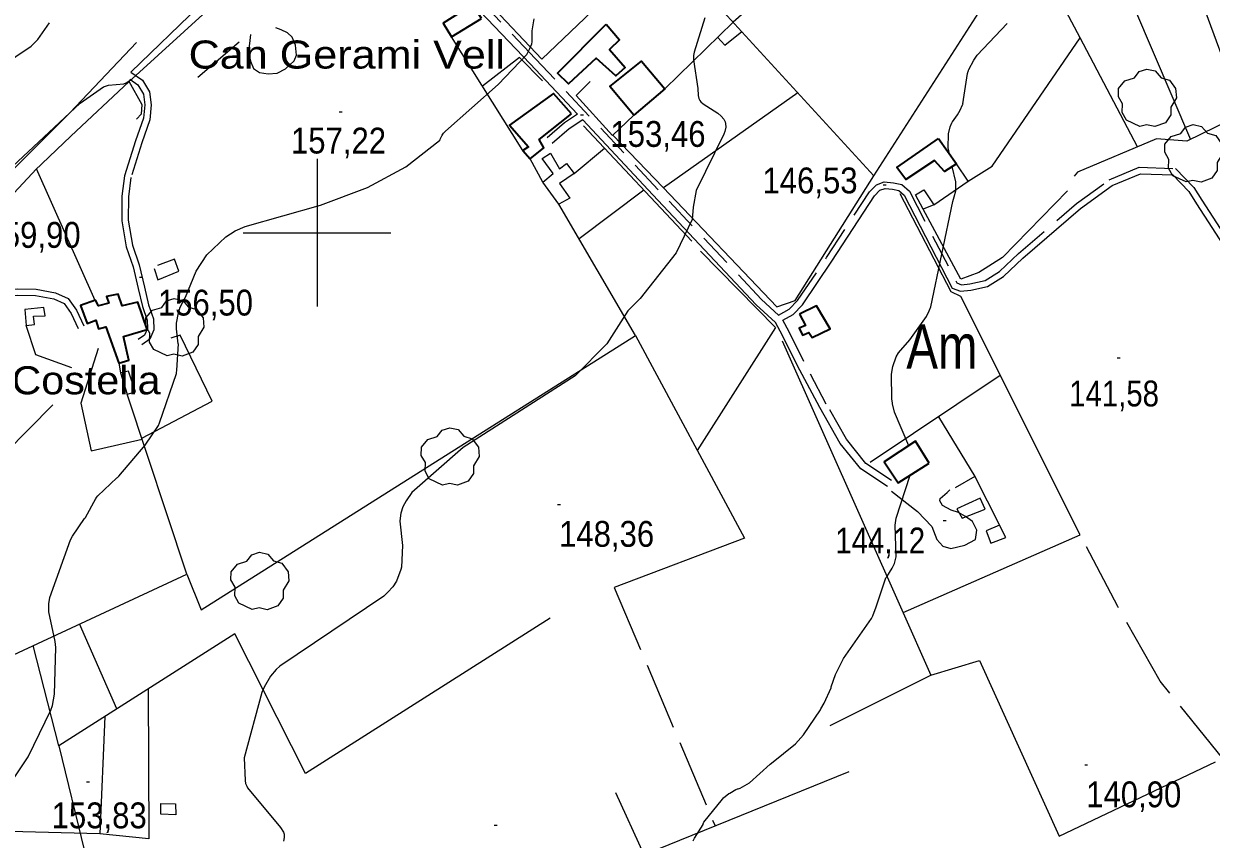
# Model space of a CAD drawing. Extents: x 480269 to 484877, y 4383588 to 4386804.
# Drawn here: x 480900.7 to 481302.9, y 4385794.6 to 4386070.7 of the extents above; entities that cross this region are included whole.
import ezdxf
from ezdxf.enums import TextEntityAlignment as Align

# ---------------------------------------------------------------- set-up
doc = ezdxf.new("R2010")
doc.units = 0
doc.header["$LTSCALE"] = 3.8
doc.linetypes.add('LONG_DASHED', pattern=[7.5, 6, -1.5])
doc.linetypes.add('MEDIUM_DASHED', pattern=[4.5, 3, -1.5])
for name, color, linetype, lineweight in [('1', 7, 'Continuous', 13), ('25', 7, 'LONG_DASHED', 25), ('29', 7, 'Continuous', 13), ('38', 7, 'Continuous', 25), ('47', 7, 'Continuous', 35), ('51', 7, 'Continuous', 13), ('7', 7, 'Continuous', 13), ('8', 7, 'Continuous', 25), ('9', 7, 'Continuous', 13)]:
    doc.layers.add(name, color=color, linetype=linetype, lineweight=lineweight)
doc.layers.add('31', color=7, linetype='Continuous')
doc.layers.add('5', color=7, linetype='Continuous')

msp = doc.modelspace()

# ---------------------------------------------------------------- linework, layer by layer
at = {"layer": '1'}
for p, q in [((481000, 4386025), (481000, 4385975)), ((480975, 4386000), (481025, 4386000))]:
    msp.add_line(p, q, dxfattribs=at)
at = {"layer": '25'}
msp.add_line((481100.68, 4385879.83), (481134.8, 4385799.11), dxfattribs=at)
msp.add_lwpolyline([(481306.76, 4385821.98), (481285.54, 4385848.18), (481271.22, 4385873.39), (481258.47, 4385897.72)], dxfattribs=at)
at = {"layer": '29'}
for points in [[(481278.67, 4386035.98), (481274.13, 4386038.1), (481272.72, 4386040.64), (481272.82, 4386043.62), (481271.45, 4386046.03), (481271.49, 4386048.78), (481273.65, 4386051.38), (481276.84, 4386052.38), (481278.49, 4386054.57), (481281.06, 4386055.4), (481283.92, 4386054.75), (481285.87, 4386052.48), (481288.68, 4386051.66), (481290.81, 4386048.81), (481291.05, 4386045.68), (481289.17, 4386042.53), (481289.17, 4386039.85), (481287.35, 4386037.24), (481283.73, 4386035.9), (481280.96, 4386036.53)], [(481294.37, 4386017.17), (481289.83, 4386019.29), (481288.42, 4386021.83), (481288.52, 4386024.81), (481287.15, 4386027.22), (481287.19, 4386029.97), (481289.35, 4386032.57), (481292.54, 4386033.57), (481294.19, 4386035.76), (481296.76, 4386036.59), (481299.62, 4386035.94), (481301.57, 4386033.67), (481304.38, 4386032.85), (481306.51, 4386030), (481306.75, 4386026.87), (481304.87, 4386023.72), (481304.87, 4386021.04), (481303.05, 4386018.43), (481299.43, 4386017.09), (481296.66, 4386017.72)], [(480949.25, 4385958.32), (480944.71, 4385960.44), (480943.3, 4385962.98), (480943.4, 4385965.96), (480942.03, 4385968.37), (480942.07, 4385971.12), (480944.23, 4385973.72), (480947.42, 4385974.72), (480949.07, 4385976.91), (480951.64, 4385977.74), (480954.5, 4385977.09), (480956.45, 4385974.82), (480959.26, 4385974), (480961.39, 4385971.15), (480961.63, 4385968.02), (480959.75, 4385964.87), (480959.75, 4385962.19), (480957.93, 4385959.58), (480954.31, 4385958.24), (480951.54, 4385958.87)], [(481042.54, 4385914.55), (481038, 4385916.67), (481036.59, 4385919.21), (481036.69, 4385922.19), (481035.32, 4385924.6), (481035.36, 4385927.35), (481037.52, 4385929.95), (481040.71, 4385930.95), (481042.36, 4385933.14), (481044.93, 4385933.97), (481047.79, 4385933.32), (481049.74, 4385931.05), (481052.55, 4385930.23), (481054.68, 4385927.38), (481054.92, 4385924.25), (481053.04, 4385921.1), (481053.04, 4385918.42), (481051.22, 4385915.81), (481047.6, 4385914.47), (481044.83, 4385915.1)], [(480978.08, 4385872.38), (480973.54, 4385874.5), (480972.13, 4385877.04), (480972.23, 4385880.02), (480970.86, 4385882.43), (480970.9, 4385885.18), (480973.06, 4385887.78), (480976.25, 4385888.78), (480977.9, 4385890.97), (480980.47, 4385891.8), (480983.33, 4385891.15), (480985.28, 4385888.88), (480988.09, 4385888.06), (480990.22, 4385885.21), (480990.46, 4385882.08), (480988.58, 4385878.93), (480988.58, 4385876.25), (480986.76, 4385873.64), (480983.14, 4385872.3), (480980.37, 4385872.93)]]:
    msp.add_lwpolyline(points, close=True, dxfattribs=at)
at = {"layer": '38'}
for points in [[(481088.21, 4386040.09), (481072.19, 4386057.18), (481030.9, 4386100.49), (481014.36, 4386118.01)], [(480936.61, 4386051.93), (480939.33, 4386050.09), (480941.22, 4386046.93), (480941.67, 4386043.25), (480941.22, 4386038.73), (480938.56, 4386031.13), (480934.84, 4386019.2), (480933.93, 4386012.34), (480933.88, 4386004.02), (480935.41, 4385995.19), (480937.67, 4385988.48), (480939.47, 4385981.1), (480940.88, 4385974.98), (480942.44, 4385970.43), (480942.54, 4385967.53), (480941.61, 4385965.31), (480939.4, 4385963.79)], [(481088.21, 4386040.09), (481083.81, 4386037.18), (481077.93, 4386032.08)], [(481193.22, 4385914.01), (481184.2, 4385919.99), (481177.21, 4385928.65), (481170.28, 4385940.77), (481162.64, 4385955.18), (481157.64, 4385965.22), (481155.23, 4385969.64), (481148.75, 4385975.6), (481113.76, 4386012.83), (481089.99, 4386038.2)], [(481157.73, 4385970.32), (481161.24, 4385972.31), (481164.45, 4385975.61), (481174.38, 4385990.35), (481188.85, 4386012.49), (481190.67, 4386014.36), (481192.39, 4386014.96), (481194.89, 4386014.77), (481197.02, 4386014.27), (481198.88, 4386012.66), (481215.16, 4385981.25), (481217.97, 4385980.14), (481221.49, 4385980.54), (481227.09, 4385981.74), (481232.52, 4385985.14), (481239.1, 4385991.38), (481258.61, 4386008.14), (481269.35, 4386015.99), (481278.86, 4386019.97), (481289.85, 4386019.56), (481295.26, 4386013.9), (481297.89, 4386009.81), (481308.28, 4385993.75)], [(480868.56, 4385982.26), (480874.95, 4385979.66), (480881.32, 4385978.66), (480887.92, 4385977.98), (480898.5, 4385978.84), (480904.68, 4385978.75), (480910.8, 4385977.57), (480914.33, 4385976.01), (480916.69, 4385972.65), (480919.06, 4385967.6)], [(481194.59, 4385912.48), (481203.34, 4385905.57), (481208.26, 4385900.5), (481209.9, 4385896.15), (481212.01, 4385893.84), (481214.71, 4385893.03), (481219.46, 4385894.23), (481223.03, 4385896.15), (481223.42, 4385899.23), (481221.98, 4385902.18), (481219.67, 4385903.92), (481217.24, 4385905.3), (481214.82, 4385906.05), (481211.8, 4385907.6), (481210.96, 4385909.24), (481211.09, 4385910.02), (481213.38, 4385912.08), (481214.3, 4385912.91)]]:
    msp.add_lwpolyline(points, dxfattribs=at)
at = {"layer": '38', "linetype": 'MEDIUM_DASHED'}
for points in [[(481156.34, 4385972.04), (481150.52, 4385977.39), (481115.59, 4386014.55), (481074.01, 4386058.91), (481055.49, 4386078.34)], [(480936.94, 4386054.31), (480940.94, 4386051.61), (480943.31, 4386047.65), (480943.84, 4386043.28), (480943.34, 4386038.26), (480940.61, 4386030.45), (480936.96, 4386018.73), (480936.09, 4386012.19), (480936.04, 4386004.2), (480937.5, 4385995.72), (480939.75, 4385989.08), (480941.57, 4385981.6), (480942.96, 4385975.57), (480944.58, 4385970.82), (480944.71, 4385967.13), (480943.35, 4385963.9), (480940.63, 4385962.01)], [(481089.99, 4386038.2), (481085.36, 4386035.13), (481079.61, 4386030.15)], [(481156.34, 4385972.04), (481159.9, 4385974.06), (481162.75, 4385976.99), (481172.56, 4385991.56), (481187.14, 4386013.86), (481189.46, 4386016.25), (481192.1, 4386017.17), (481195.22, 4386016.93), (481198.04, 4386016.27), (481200.63, 4386014.04), (481216.72, 4385982.98), (481218.26, 4385982.37), (481221.13, 4385982.7), (481226.26, 4385983.8), (481231.18, 4385986.87), (481237.63, 4385993), (481257.25, 4386009.85), (481268.27, 4386017.91), (481278.46, 4386022.17), (481290.82, 4386021.71), (481296.99, 4386015.26), (481299.72, 4386010.99), (481310.11, 4385994.93)], [(480869.88, 4385984.03), (480875.52, 4385981.72), (480881.59, 4385980.77), (480887.94, 4385980.12), (480898.43, 4385980.97), (480904.9, 4385980.88), (480911.44, 4385979.62), (480915.74, 4385977.72), (480918.54, 4385973.72), (480920.99, 4385968.51)], [(481194.61, 4385916.1), (481185.91, 4385921.86), (481179.29, 4385930.07), (481172.48, 4385941.99), (481164.87, 4385956.33), (481159.87, 4385966.38), (481157.73, 4385970.32)]]:
    msp.add_lwpolyline(points, dxfattribs=at)
at = {"layer": '47'}
for points in [[(481055.69, 4386072.48), (481052.77, 4386077.21), (481042.75, 4386070.88), (481045.6, 4386066.28)], [(481097.93, 4386070.59), (481102.5, 4386065.33), (481099.02, 4386062.05), (481104.39, 4386055.96), (481101.21, 4386053.14), (481094.55, 4386059.05), (481085.2, 4386050.41), (481081.49, 4386053.97)], [(481107.29, 4386039.78), (481099.17, 4386049.49), (481109.92, 4386058.09), (481117.79, 4386048.65)], [(481086.17, 4386040.27), (481080.1, 4386047.16), (481065.19, 4386036.39), (481071.68, 4386029.11), (481069.75, 4386027.86), (481072.21, 4386025), (481076.82, 4386028.7), (481075.2, 4386031.54)], [(481210.53, 4386031.91), (481216.63, 4386023.28), (481212.57, 4386020.75), (481209.15, 4386024.42), (481199.48, 4386018.03), (481196.36, 4386022.12)], [(480942.46, 4385967.16), (480939.26, 4385976.49), (480934.01, 4385975.21), (480932.59, 4385979.21), (480928.68, 4385978.38), (480929.45, 4385976.13), (480926.03, 4385975.18), (480924.96, 4385977.12), (480919.94, 4385975.37), (480922.19, 4385969.29), (480925.09, 4385970.32), (480925.99, 4385967.46), (480928.46, 4385968.17), (480932.84, 4385955.84), (480936.28, 4385956.86), (480934.4, 4385964.8)], [(481163.39, 4385972.43), (481165.46, 4385968.56), (481163.28, 4385967.66), (481164.38, 4385965.26), (481166.58, 4385966.25), (481167.67, 4385964.49), (481173.77, 4385967.48), (481169.17, 4385975.27)], [(481207.33, 4385921.95), (481202.73, 4385929.42), (481192.14, 4385922.37), (481196.86, 4385915.35)]]:
    msp.add_lwpolyline(points, close=True, dxfattribs=at)
at = {"layer": '47', "lineweight": 13}
for points in [[(481085.65, 4386011.63), (481081.9, 4386009.69), (481076.49, 4386017.09), (481079.94, 4386019.99), (481076.24, 4386025.1), (481079.11, 4386026.96), (481082.1, 4386021.58), (481084.47, 4386023.37), (481087.11, 4386020), (481082.13, 4386016.7)], [(481208.86, 4386009.41), (481205.34, 4386007.96), (481202.66, 4386012.8), (481205.51, 4386014.46)], [(480907.87, 4385971.87), (480907.44, 4385974.69), (480901.04, 4385974.04), (480901.49, 4385968.59), (480904.31, 4385968.92), (480904.02, 4385971.71)], [(480935.7, 4385945.33), (480938.49, 4385946.09), (480936.19, 4385953.15), (480933.38, 4385952.55)], [(481216.73, 4385906.53), (481218.53, 4385903.37), (481226.29, 4385906.38), (481224.59, 4385910.08)], [(481233.33, 4385896.75), (481231.14, 4385900.93), (481226.59, 4385899.02), (481228.27, 4385894.9)], [(480947.15, 4385803.09), (480947.13, 4385806.69), (480952.08, 4385806.65), (480952.19, 4385802.9)]]:
    msp.add_lwpolyline(points, close=True, dxfattribs=at)
at = {"layer": '51'}
for p, q in [((481292.15, 4386098.63), (481313.58, 4386040.31)), ((480959.58, 4386052.62), (480973.64, 4386064.63)), ((481069.75, 4386027.86), (481045.6, 4386066.28)), ((481277.9, 4386029.08), (481258.46, 4386065.93)), ((481162.89, 4386047.35), (481117.39, 4386015.14)), ((481090.27, 4386036.23), (481126.91, 4385997.11)), ((481087.11, 4386020), (481097.42, 4386028.61)), ((481076.49, 4386017.09), (481072.21, 4386025)), ((481110.73, 4386014.4), (481088.75, 4385997.95)), ((480932.84, 4385955.84), (480933.38, 4385952.55)), ((481231.43, 4385951.68), (481187.35, 4385922.24)), ((481222.83, 4385917.42), (481231.14, 4385900.93)), ((480932.22, 4385838.8), (480919.56, 4385867.52)), ((481173.84, 4385833.16), (481207.88, 4385850.16))]:
    msp.add_line(p, q, dxfattribs=at)
for points in [[(481299.01, 4386135.43), (481329.29, 4386048.69), (481313.76, 4386040.4), (481294.64, 4386030.93), (481284.32, 4386031.77), (481257.58, 4386020.54), (481256.46, 4386019.16)], [(481196, 4386119.76), (481140.93, 4386071.31), (481117.79, 4386048.65)], [(481006.75, 4386112.8), (480981.6, 4386093.97), (480960.08, 4386076.69), (480936.94, 4386054.31)], [(481220.5, 4386017.44), (481228.65, 4386022.49), (481258.46, 4386065.93), (481242.17, 4386096.72), (481267.74, 4386094.19), (481270.54, 4386090.81), (481295.8, 4386031.51)], [(481120.27, 4386093.83), (481188.64, 4386019.26), (481225.22, 4386076.14)], [(481058.01, 4386077.88), (481076.11, 4386058.8), (481095.51, 4386077.3)], [(480977.42, 4386067.09), (480976.79, 4386061.17), (480977.45, 4386058.07), (480978.53, 4386055.56), (480980.48, 4386054.19), (480983.5, 4386053.82), (480986.46, 4386054.04), (480989.33, 4386055.42), (480992.23, 4386058.23), (480993.1, 4386060.1), (480992.68, 4386063.5), (480991.53, 4386066.2), (480990.01, 4386067.69), (480987.81, 4386068.64), (480986.07, 4386069.41)], [(481135.65, 4386066.14), (481138.17, 4386063.51), (481143.83, 4386068.14)], [(480938.84, 4386064.34), (480916.25, 4386040.57), (480889.94, 4386014.35)], [(481076.39, 4386051.41), (481068.57, 4386059.35), (481056.06, 4386049.65)], [(480938.8, 4386038.45), (480940.59, 4386040.26), (480940.72, 4386043.23), (480936.39, 4386051.24), (480916.6, 4386032.62), (480904.38, 4386021.08)], [(481107.29, 4386039.78), (481100.03, 4386032.85), (481087.73, 4386046.42), (481092.48, 4386051.17)], [(481100.16, 4386032.97), (481117.23, 4386015.3), (481155.75, 4385974.88), (481161.89, 4385977.02), (481188.64, 4386019.26)], [(480924.86, 4385977.09), (480904.93, 4386021.67), (480869.88, 4385984.03)], [(481208.86, 4386009.41), (481220.5, 4386017.44), (481216.63, 4386023.28)], [(481198.53, 4385871.38), (481258.47, 4385897.72), (481218.05, 4385978.35), (481214.79, 4385979.98), (481197.52, 4386013.1)], [(481254.15, 4386014.22), (481232.14, 4385991.63), (481224.17, 4385986.49), (481218.09, 4385984.28), (481205.34, 4386007.96)], [(480955.93, 4385884.43), (480960.77, 4385872.27), (481107.82, 4385965.21), (481081.9, 4386009.69)], [(481129.91, 4385993.69), (481155.25, 4385967.91), (481128.77, 4385926.27)], [(480944.84, 4385987.82), (480946.13, 4385984.02), (480953.19, 4385986.93), (480951.7, 4385990.99), (480945.91, 4385988.94)], [(480916.93, 4385954.28), (480904.8, 4385958.69), (480901.49, 4385968.59)], [(480940.65, 4385930.45), (480964.43, 4385942.98), (480953.62, 4385965.32), (480950.51, 4385964.25)], [(481107.82, 4385965.21), (481144.74, 4385896.56), (481100.68, 4385879.83)], [(481157.49, 4385963.42), (481198.13, 4385872.29), (481207.88, 4385850.16), (481224.38, 4385855.16), (481251.37, 4385795.63), (481304.3, 4385820.79)], [(480925.92, 4385960.79), (480920.04, 4385942.23), (480923.53, 4385926.13), (480940.78, 4385930.06)], [(480871.09, 4385844.98), (480955.93, 4385884.43), (480935.7, 4385945.33)], [(480910.55, 4385941.73), (480894.35, 4385925.33), (480877.21, 4385907.08), (480870.42, 4385895.08), (480868.13, 4385883.69), (480869.29, 4385861.84)], [(481210.45, 4385937.67), (481222.83, 4385917.42), (481216.18, 4385913.56)], [(481079, 4385869.43), (480996.09, 4385816.9), (480972.18, 4385864.17), (480912.51, 4385826.28), (480903.87, 4385860.22)], [(480942.8, 4385845.52), (480943.06, 4385794.8), (480926.39, 4385796.44)], [(480928.15, 4385836.21), (480926.39, 4385796.44), (480887.11, 4385797.51)], [(480912.51, 4385826.28), (480921.22, 4385790.63), (480928.1, 4385761.72), (480952.08, 4385710.68)], [(481180.11, 4385817.47), (481110.79, 4385789.37), (481101.15, 4385810.36)]]:
    msp.add_lwpolyline(points, dxfattribs=at)
at = {"layer": '7'}
for p, q in [((481007.52, 4386040.89), (481008.52, 4386040.89)), ((481089.22, 4386039.9), (481090.22, 4386039.9)), ((481191.78, 4386016.23), (481192.78, 4386016.23)), ((480939.88, 4385984.94), (480940.88, 4385984.94)), ((481271.02, 4385957.65), (481272.02, 4385957.65)), ((481081.48, 4385908.01), (481082.48, 4385908.01)), ((481212.11, 4385902.57), (481213.11, 4385902.57)), ((481260.01, 4385819.82), (481261.01, 4385819.82)), ((480921.96, 4385814.11), (480922.96, 4385814.11)), ((481059.99, 4385799.36), (481060.99, 4385799.36))]:
    msp.add_line(p, q, dxfattribs=at)
at = {"layer": '8'}
for points in [[(481131.35, 4386072.71), (481127.77, 4386061.13), (481127.55, 4386059.97), (481127.56, 4386058.54), (481128.99, 4386048.79), (481129.13, 4386046.4), (481129.3, 4386045.45), (481129.63, 4386044.72), (481129.95, 4386044.33), (481130.73, 4386043.61), (481135.7, 4386040.43), (481136.86, 4386039.47), (481137.76, 4386038.44), (481138.23, 4386037.51), (481138.38, 4386036.91), (481138.44, 4386035.7), (481138.15, 4386034.28), (481137.82, 4386033.4), (481128.44, 4386014.33), (481127.36, 4386008.69), (481127.03, 4386004.44), (481121.66, 4385993.21), (481109.42, 4385977.75), (481105.29, 4385973.5), (481098.16, 4385962.31), (481087.46, 4385951.49), (481049.45, 4385927.25), (481032.14, 4385911.98)], [(481032.14, 4385911.98), (481030.16, 4385909.2), (481029.1, 4385907.18), (481028.42, 4385905.04), (481028.13, 4385903.34), (481028.1, 4385902.28), (481029, 4385894.11), (481028.57, 4385886.75), (481028.44, 4385885.95), (481026.91, 4385882.06), (481025.69, 4385880.11), (481024.03, 4385878.24), (481022.66, 4385876.98), (480987.41, 4385853.27), (480986.12, 4385852.1), (480984.21, 4385849.8), (480982.04, 4385846.08), (480981.34, 4385844.34), (480975.3, 4385822.22), (480975.63, 4385814.57), (480975.82, 4385813.55), (480976.17, 4385812.56), (480976.46, 4385812), (480987.59, 4385798.62), (480988.67, 4385797.02), (480988.85, 4385796.29), (480988.89, 4385795.89), (480988.87, 4385795.18), (480988.6, 4385793.95)]]:
    msp.add_lwpolyline(points, dxfattribs=at)
at = {"layer": '9'}
for points in [[(480891.51, 4386017.56), (480919.82, 4386043.88), (480927.71, 4386049.33), (480929.35, 4386049.9), (480934.54, 4386050.38), (480935.39, 4386050.74), (480935.68, 4386050.91), (480937.33, 4386052.08), (480963.81, 4386076.16), (480968.36, 4386079.23), (480976.85, 4386086.07), (480988.54, 4386093.88), (480992.8, 4386097.53), (481007.31, 4386107.12), (481009.93, 4386108.33)], [(480921.53, 4385903.48), (480921.55, 4385903.59), (480925.09, 4385910.01), (480925.12, 4385909.99), (480925.13, 4385909.98), (480925.14, 4385909.99), (480925.15, 4385910.02), (480925.15, 4385910.08), (480925.24, 4385910.25), (480925.73, 4385910.89), (480932.18, 4385916.96), (480932.38, 4385917.09), (480932.84, 4385917.53), (480941.76, 4385928.06), (480946.29, 4385934.73), (480946.7, 4385935.58), (480952.41, 4385952.35), (480952.43, 4385952.58), (480952.57, 4385953.4), (480953.04, 4385962.38), (480952.99, 4385962.36), (480952.98, 4385962.35), (480952.35, 4385967.47), (480952.44, 4385969.38), (480953.04, 4385972.84), (480953.68, 4385974.8), (480955.43, 4385978.13), (480959.11, 4385986.92), (480962.62, 4385992.45), (480969.11, 4385998.55), (480972.31, 4386000.64), (480975.69, 4386002.1), (481001.12, 4386009.32), (481017.05, 4386015.26), (481030.06, 4386022.24), (481041.44, 4386031.17), (481041.67, 4386031.45), (481041.72, 4386031.64), (481042.3, 4386032.77), (481042.35, 4386032.91), (481042.42, 4386033.05), (481042.83, 4386033.64), (481043.52, 4386034.41), (481061.39, 4386050.14), (481071.02, 4386060.38), (481072.12, 4386062.38), (481072.72, 4386063.98), (481072.83, 4386064.61), (481072.87, 4386068.33), (481073.53, 4386072.38)], [(480892.79, 4386056.15), (480903.22, 4386063.15), (480905.44, 4386065.45), (480909.37, 4386071.03)], [(481214.18, 4386026.74), (481213.75, 4386028.67), (481213.9, 4386033.49), (481214.44, 4386035.83), (481214.98, 4386037.24), (481215.07, 4386037.37), (481215.19, 4386037.49), (481216.9, 4386039.95), (481217.82, 4386041.43), (481218.61, 4386043.23), (481218.72, 4386043.41), (481218.78, 4386043.47), (481218.79, 4386043.49), (481218.8, 4386043.52), (481218.79, 4386043.62), (481220.35, 4386053.93), (481220.57, 4386054.7), (481220.66, 4386054.85), (481220.7, 4386054.89), (481220.71, 4386054.9), (481220.71, 4386054.92), (481220.7, 4386054.98), (481220.81, 4386055.3), (481222.43, 4386058.39), (481223.62, 4386060.06), (481233.71, 4386070.83)], [(481200.42, 4385927.88), (481195.64, 4385939.25), (481194.88, 4385942.05), (481194.86, 4385942.24), (481194.88, 4385942.29), (481194.89, 4385942.32), (481194.89, 4385942.37), (481194.69, 4385943.63), (481194.54, 4385952.1), (481195.05, 4385954.72), (481196.21, 4385957.98), (481196.98, 4385959.35), (481200.83, 4385963.73), (481206.38, 4385971.66), (481207.36, 4385973.52), (481207.9, 4385974.91), (481215.34, 4386010.59), (481215.83, 4386012.13), (481216.31, 4386014.21), (481216.33, 4386017.19), (481215.16, 4386022.37)], [(481195.87, 4385888.89), (481196.1, 4385890.27), (481195.76, 4385900.94), (481196.18, 4385903.29), (481200.9, 4385917.89)], [(480896.69, 4385814.36), (480902.15, 4385822.48), (480909.88, 4385838.3), (480910.39, 4385839.93), (480911.11, 4385843.78), (480911.5, 4385859.59), (480911.36, 4385861.59), (480909.15, 4385871.64), (480909.12, 4385874.38), (480909.55, 4385876.45), (480916.48, 4385895.99), (480916.51, 4385896.02), (480916.51, 4385896.03), (480916.51, 4385896.05), (480917.18, 4385897.27), (480921.23, 4385903.17), (480921.4, 4385903.35), (480921.49, 4385903.43), (480921.51, 4385903.46), (480921.53, 4385903.48)], [(481127.45, 4385794.13), (481127.83, 4385794.94), (481130.74, 4385799.59), (481130.76, 4385799.67), (481130.77, 4385799.73), (481130.76, 4385799.85), (481130.88, 4385800.13), (481131.05, 4385800.41), (481137.33, 4385808.21), (481137.71, 4385808.65), (481139.46, 4385810.1), (481139.81, 4385810.26), (481141.86, 4385811.46), (481142.37, 4385811.66), (481142.64, 4385811.71), (481143.03, 4385811.82), (481143.37, 4385811.96), (481146.49, 4385813.67), (481153.43, 4385820.1), (481153.94, 4385820.43), (481162.01, 4385826.91), (481164.76, 4385829.98), (481170.53, 4385838.49), (481170.64, 4385838.79), (481171.73, 4385840.65), (481174.12, 4385845.84), (481174.19, 4385846.22), (481175.61, 4385850.42), (481178.26, 4385855.81), (481187.85, 4385869.36), (481188.28, 4385870.25), (481189.36, 4385873.31), (481192.69, 4385883.11), (481192.84, 4385883.31), (481193.03, 4385883.49), (481194.82, 4385886.37), (481195.58, 4385887.98), (481195.87, 4385888.89)]]:
    msp.add_lwpolyline(points, dxfattribs=at)

# ---------------------------------------------------------------- texts
at = {"layer": '31', "width": 0.8}
msp.add_text('Am', height=15, dxfattribs=at).set_placement((481211.64, 4385953.99), align=Align.CENTER)
at = {"layer": '5'}
for s, width, p in [('Can Gerami Vell', 1.15, (481063.67, 4386055.56)), ('Can Costella', 1.1, (480947, 4385945.27))]:
    msp.add_text(s, height=9.5, dxfattribs=dict(at, width=width)).set_placement(p, align=Align.RIGHT)
at = {"layer": '7'}
for s, width, p in [('153,46', 0.9, (481099.38, 4386029.05)), ('157,22', 0.9, (480991.17, 4386026.8)), ('146,53', 0.9, (481150.87, 4386013.31)), ('159,90', 0.9, (480887.71, 4385994.87)), ('156,50', 0.9, (480946.1, 4385971.94)), ('141,58', 0.85, (481254.75, 4385941.17)), ('148,36', 0.9, (481081.98, 4385893.64)), ('144,12', 0.85, (481175.55, 4385891.41)), ('140,90', 0.9, (481260.51, 4385805.45)), ('153,83', 0.9, (480910.11, 4385798.33))]:
    msp.add_text(s, height=8.75, dxfattribs=dict(at, width=width)).set_placement(p)

doc.saveas('drawing.dxf')
